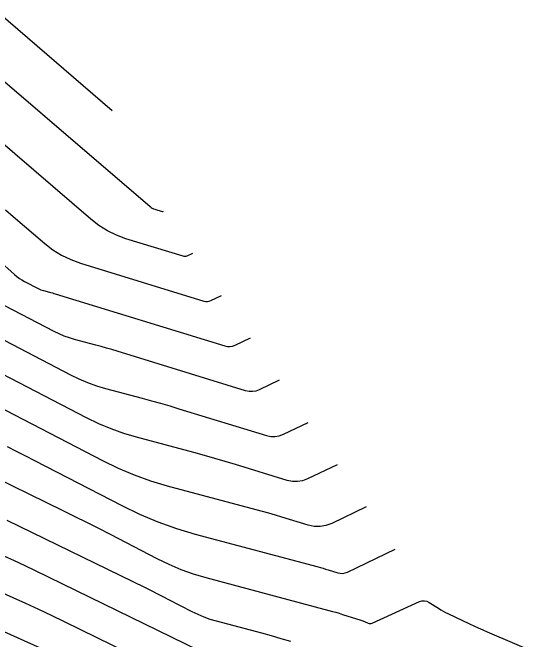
# Model space of a CAD drawing. Extents: x 1354696 to 1366163, y 660729 to 670380.
# Drawn here: x 1361389.9 to 1361440.3, y 665015.2 to 665075.1 of the extents above; entities that cross this region are included whole.
import ezdxf

# ---------------------------------------------------------------- set-up
doc = ezdxf.new("R2010")
doc.units = 0
doc.layers.add('R_Contours', color=7, linetype='Continuous')

msp = doc.modelspace()

# ---------------------------------------------------------------- linework, layer by layer
at = {"layer": 'R_Contours'}
for points in [[(1361388.564, 665075.133), (1361399.482, 665065.757)], [(1361382.495, 665074.259), (1361403.09, 665056.573), (1361403.192, 665056.494), (1361403.3, 665056.426), (1361403.415, 665056.371), (1361403.536, 665056.327), (1361404.257, 665056.105), (1361404.269, 665056.102), (1361404.281, 665056.102), (1361404.293, 665056.104), (1361404.305, 665056.109), (1361404.375, 665056.142)], [(1361407.145, 665052.101), (1361406.613, 665051.846), (1361406.524, 665051.813), (1361406.433, 665051.797), (1361406.341, 665051.799), (1361406.248, 665051.819), (1361400.793, 665053.497), (1361399.876, 665053.83), (1361399.009, 665054.251), (1361398.189, 665054.761), (1361397.419, 665055.358), (1361384.68, 665066.297)], [(1361389.271, 665056.276), (1361390.02, 665055.626), (1361393.03, 665053.04), (1361393.808, 665052.438), (1361394.634, 665051.925), (1361395.508, 665051.5), (1361396.432, 665051.165), (1361408.24, 665047.534), (1361408.414, 665047.496), (1361408.586, 665047.492), (1361408.755, 665047.522), (1361408.921, 665047.584), (1361409.914, 665048.059)], [(1361383.845, 665055.703), (1361390.145, 665050.069), (1361390.367, 665049.883), (1361390.599, 665049.712), (1361390.841, 665049.556), (1361391.094, 665049.414), (1361392.387, 665048.744), (1361392.516, 665048.682), (1361392.648, 665048.627), (1361392.782, 665048.579), (1361392.92, 665048.538), (1361393.475, 665048.389), (1361393.614, 665048.352), (1361393.752, 665048.313), (1361393.89, 665048.272), (1361394.028, 665048.231), (1361410.231, 665043.248), (1361410.486, 665043.193), (1361410.738, 665043.188), (1361410.986, 665043.23), (1361411.23, 665043.322), (1361412.684, 665044.018)], [(1361415.453, 665039.976), (1361413.538, 665039.06), (1361413.216, 665038.939), (1361412.89, 665038.883), (1361412.559, 665038.89), (1361412.223, 665038.962), (1361399.936, 665042.74), (1361399.433, 665042.893), (1361398.928, 665043.04), (1361398.422, 665043.183), (1361397.915, 665043.321), (1361395.882, 665043.865), (1361395.379, 665044.014), (1361394.887, 665044.189), (1361394.404, 665044.392), (1361393.932, 665044.62), (1361389.203, 665047.072)], [(1361387.094, 665044.842), (1361395.478, 665040.496), (1361396.293, 665040.101), (1361397.126, 665039.752), (1361397.976, 665039.449), (1361398.845, 665039.191), (1361402.354, 665038.253), (1361403.231, 665038.015), (1361404.104, 665037.768), (1361404.976, 665037.513), (1361405.845, 665037.25), (1361414.214, 665034.677), (1361414.631, 665034.587), (1361415.042, 665034.578), (1361415.447, 665034.648), (1361415.846, 665034.798), (1361418.223, 665035.935)], [(1361420.993, 665031.894), (1361418.154, 665030.535), (1361417.678, 665030.357), (1361417.194, 665030.273), (1361416.704, 665030.284), (1361416.206, 665030.391), (1361411.267, 665031.91), (1361410.276, 665032.209), (1361409.282, 665032.5), (1361408.285, 665032.781), (1361407.285, 665033.054), (1361401.807, 665034.518), (1361400.573, 665034.884), (1361399.365, 665035.315), (1361398.181, 665035.811), (1361397.023, 665036.372), (1361381.647, 665044.341)], [(1361423.762, 665027.852), (1361420.463, 665026.273), (1361419.909, 665026.065), (1361419.347, 665025.968), (1361418.776, 665025.981), (1361418.198, 665026.105), (1361415.689, 665026.876), (1361415.076, 665027.062), (1361414.462, 665027.242), (1361413.845, 665027.416), (1361413.227, 665027.584), (1361404.77, 665029.845), (1361403.171, 665030.319), (1361401.604, 665030.878), (1361400.07, 665031.521), (1361398.568, 665032.248), (1361384.242, 665039.674)], [(1361389.419, 665033.637), (1361390.302, 665033.197), (1361391.181, 665032.751), (1361392.058, 665032.299), (1361400.399, 665027.977), (1361402.099, 665027.153), (1361403.837, 665026.424), (1361405.611, 665025.792), (1361407.423, 665025.254), (1361419.169, 665022.114), (1361419.406, 665022.05), (1361419.642, 665021.983), (1361419.877, 665021.914), (1361420.112, 665021.843), (1361421.049, 665021.555), (1361421.281, 665021.505), (1361421.511, 665021.5), (1361421.737, 665021.539), (1361421.96, 665021.623), (1361426.532, 665023.811)], [(1361386.66, 665031.465), (1361394.767, 665027.505), (1361395.898, 665026.948), (1361397.026, 665026.385), (1361398.15, 665025.815), (1361399.271, 665025.238), (1361403.748, 665022.917), (1361404.88, 665022.369), (1361406.036, 665021.884), (1361407.217, 665021.463), (1361408.422, 665021.106), (1361420.205, 665017.956), (1361420.531, 665017.867), (1361420.855, 665017.775), (1361421.178, 665017.68), (1361421.5, 665017.581), (1361423.243, 665017.037), (1361423.336, 665017.006), (1361423.428, 665016.972), (1361423.519, 665016.936), (1361423.609, 665016.897), (1361423.967, 665016.734), (1361424.056, 665016.703), (1361424.146, 665016.693), (1361424.235, 665016.703), (1361424.324, 665016.734), (1361428.861, 665018.796), (1361429.097, 665018.873), (1361429.33, 665018.888), (1361429.558, 665018.84), (1361429.781, 665018.729), (1361430.665, 665018.162), (1361430.888, 665018.024), (1361431.115, 665017.893), (1361431.346, 665017.769), (1361431.581, 665017.653), (1361433.632, 665016.68), (1361434.054, 665016.482), (1361434.478, 665016.288), (1361434.903, 665016.098), (1361435.33, 665015.912), (1361440.332, 665013.76)], [(1361389.406, 665026.6), (1361402.632, 665020.139), (1361403.195, 665019.862), (1361403.755, 665019.582), (1361404.314, 665019.299), (1361404.872, 665019.012), (1361407.098, 665017.858), (1361407.66, 665017.586), (1361408.235, 665017.345), (1361408.822, 665017.135), (1361409.422, 665016.958), (1361413.756, 665015.799), (1361414.678, 665015.547), (1361415.598, 665015.286), (1361416.516, 665015.015)], [(1361410.357, 665012.842), (1361392.152, 665021.734), (1361391.151, 665022.218), (1361390.146, 665022.693), (1361389.137, 665023.16)], [(1361405.645, 665011.62), (1361394.898, 665016.869), (1361393.68, 665017.458), (1361392.456, 665018.036), (1361391.228, 665018.604), (1361389.995, 665019.162), (1361384.467, 665021.632)], [(1361384.679, 665017.918), (1361392.588, 665014.383)]]:
    msp.add_lwpolyline(points, dxfattribs=at)

doc.saveas('drawing.dxf')
